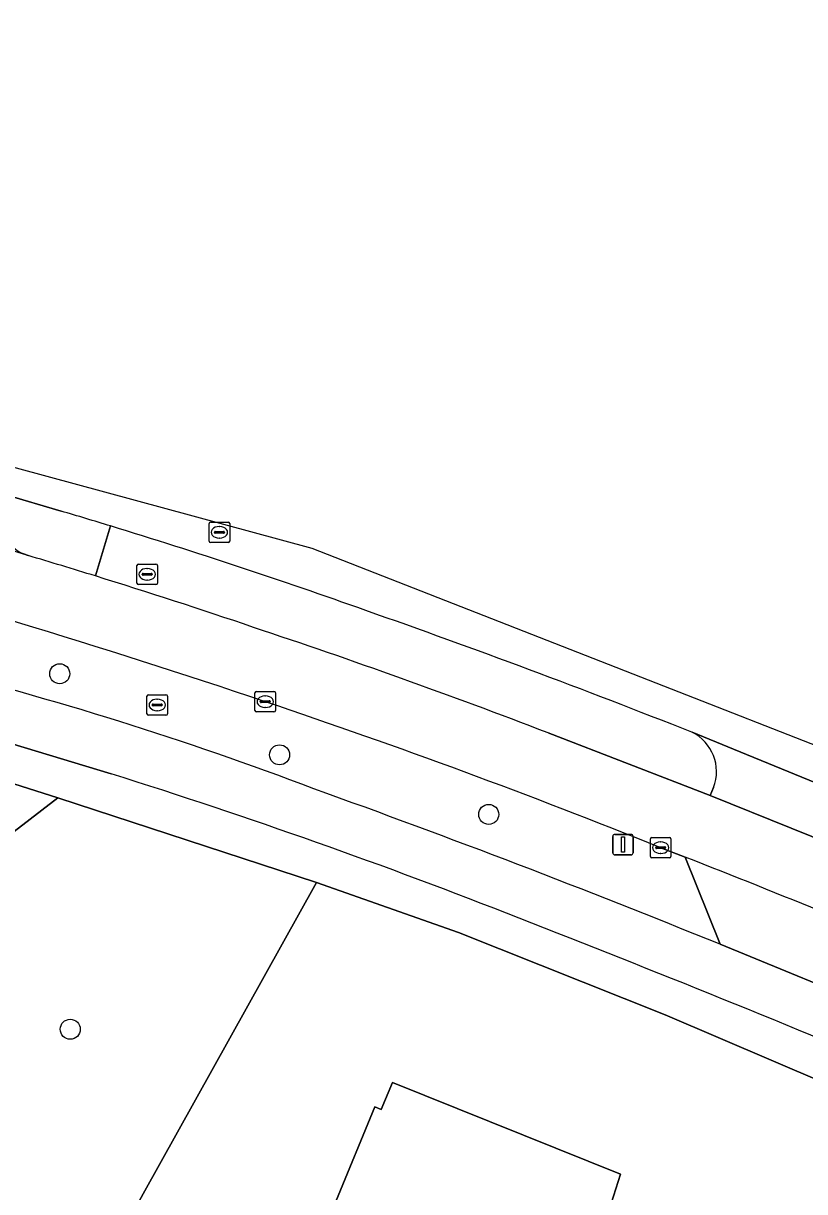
# Model space of a CAD drawing. Extents: x 162417 to 163722, y 384268 to 385417.
# Drawn here: x 163152.9 to 163191, y 385355.4 to 385412.3 of the extents above; entities that cross this region are included whole.
import ezdxf

# ---------------------------------------------------------------- set-up
doc = ezdxf.new("R2010")
doc.units = 0
for name, color, linetype in [('IMGEO_Berm_groen', 7, 'Continuous'), ('IMGEO_Boom', 7, 'Continuous'), ('IMGEO_Erf', 7, 'Continuous'), ('IMGEO_Fietspad_open', 7, 'Continuous'), ('IMGEO_Groenvoorziening', 7, 'Continuous'), ('IMGEO_Kolk', 7, 'Continuous'), ('IMGEO_Lichtmast', 7, 'Continuous'), ('IMGEO_Loofbos', 7, 'Continuous'), ('IMGEO_Pand', 7, 'Continuous'), ('IMGEO_Rijbaan_lokaal_gesloten', 7, 'Continuous'), ('IMGEO_Rijbaan_lokaal_open', 7, 'Continuous'), ('IMGEO_Rioolput', 7, 'Continuous'), ('IMGEO_Voetpad_open', 7, 'Continuous')]:
    doc.layers.add(name, color=color, linetype=linetype)

msp = doc.modelspace()

# ---------------------------------------------------------------- linework, layer by layer
at = {"layer": 'IMGEO_Berm_groen'}
for points in [[(163154.765, 385388.563), (163152.019, 385389.37), (163151.863, 385388.93)], [(163157.174, 385387.837), (163156.433, 385385.401)], [(163156.433, 385385.401), (163157.174, 385387.837)], [(163152.925, 385386.471), (163153.154, 385386.394)], [(163178.504, 385377.747), (163186.408, 385374.689), (163186.568, 385375.088)], [(163186.883, 385367.437), (163185.179, 385371.688), (163183.992, 385372.148)]]:
    msp.add_lwpolyline(points, dxfattribs=at)
for centre, radius, start, end in [((163153.799, 385388.307), 2.034, 162.1709, 244.5465), ((163080.281, 385137.051), 262.309, 72.95399, 73.50356), ((163072.77, 385112.151), 288.317, 70.37379, 72.97758), ((163023.676, 384959.563), 442.769, 71.42486, 74.7096), ((163065.107, 385089.743), 309.442, 72.8346, 73.46897), ((163071.448, 385111.152), 287.115, 71.16592, 72.78271), ((163023.452, 384968.14), 440.531, 68.41476, 70.62323), ((163059.27, 385067.551), 332.322, 68.97415, 71.60556), ((163108.056, 385220.038), 165.844, 69.14839, 76.098), ((163051.43, 385042.916), 354.917, 68.06831, 71.38556), ((163184.566, 385375.856), 2.144, 339.0205, 63.6758), ((162994.09, 384893.789), 511.382, 67.85174, 70.22693)]:
    msp.add_arc(centre, radius, start, end, dxfattribs=at)
at = {"layer": 'IMGEO_Boom'}
for centre in [(163154.696, 385380.631), (163165.415, 385376.677), (163175.607, 385373.772), (163155.21, 385363.295)]:
    msp.add_circle(centre, 0.489, dxfattribs=at)
at = {"layer": 'IMGEO_Erf'}
for points in [[(163167.217, 385370.454), (163158.761, 385355.27), (163149.786, 385338.705), (163171.395, 385325.065), (163173.081, 385324.811), (163187.896, 385322.052), (163189.889, 385321.464), (163182.62, 385284.847)], [(163184.131, 385283.914), (163230.586, 385266.263), (163272.829, 385250), (163277.559, 385248.179), (163278.574, 385250), (163307.686, 385302.216), (163291.557, 385311.67), (163280.277, 385318.062), (163247.492, 385335.181), (163246.263, 385335.823), (163212.847, 385351.737), (163184.213, 385364.005), (163174.141, 385368.012), (163167.217, 385370.454)]]:
    msp.add_lwpolyline(points, dxfattribs=at)
msp.add_lwpolyline([(163167.471, 385353.23), (163168.153, 385354.887), (163170.057, 385359.51), (163170.373, 385359.382), (163170.912, 385360.695), (163182.039, 385356.229), (163181.574, 385354.804), (163185.213, 385353.329), (163186.124, 385352.974), (163185.971, 385352.577), (163185.579, 385351.649), (163193.62, 385348.376), (163191.735, 385343.746), (163186.943, 385331.975), (163183.23, 385333.443), (163184.101, 385335.571), (163179.047, 385337.638), (163182.171, 385345.272), (163173.003, 385349.023), (163172.474, 385347.726), (163166.567, 385350.108), (163167.794, 385353.097)], close=True, dxfattribs=at)
at = {"layer": 'IMGEO_Fietspad_open'}
for points in [[(163108.841, 385387.479), (163118.503, 385385.79), (163123.444, 385384.789), (163131.174, 385383.034), (163140.157, 385380.688), (163149.935, 385377.939), (163157.209, 385375.75)], [(163263.832, 385331.566), (163254.163, 385336.585), (163246.506, 385340.384), (163235.71, 385345.602), (163215.442, 385355.146), (163208.507, 385358.271), (163205.299, 385359.689), (163195.036, 385364.103), (163186.883, 385367.437)]]:
    msp.add_lwpolyline(points, dxfattribs=at)
for centre, radius, start, end in [((163108.056, 385220.038), 165.844, 69.14839, 76.098), ((163066.41, 385087.653), 302.067, 68.5061, 72.50682), ((162994.09, 384893.789), 511.382, 67.85174, 70.22693), ((162890.947, 384635.126), 787.417, 67.139188, 68.691374)]:
    msp.add_arc(centre, radius, start, end, dxfattribs=at)
at = {"layer": 'IMGEO_Groenvoorziening'}
msp.add_lwpolyline([(163154.611, 385374.573), (163144.835, 385377.681), (163137.48, 385379.776), (163125.091, 385382.578), (163122.072, 385379.612), (163122.873, 385374.271), (163124.235, 385367.782), (163125.6, 385363.743), (163127.716, 385359.117), (163129.933, 385355.56), (163130.25, 385355.811)], close=True, dxfattribs=at)
at = {"layer": 'IMGEO_Kolk'}
for p, q in [((163164.214, 385378.842), (163164.214, 385379.694)), ((163164.289, 385379.768), (163165.141, 385379.768)), ((163164.702, 385379.548), (163164.727, 385379.548)), ((163165.215, 385379.694), (163165.215, 385378.842)), ((163164.473, 385379.262), (163164.473, 385379.274)), ((163164.911, 385379.225), (163164.513, 385379.225)), ((163164.516, 385379.311), (163164.914, 385379.311)), ((163164.725, 385378.988), (163164.7, 385378.988)), ((163164.957, 385379.274), (163164.957, 385379.262)), ((163165.141, 385378.768), (163164.289, 385378.768)), ((163183.562, 385372.648), (163184.414, 385372.648)), ((163183.487, 385371.722), (163183.487, 385372.574)), ((163183.746, 385372.142), (163183.746, 385372.154)), ((163184.184, 385372.105), (163183.786, 385372.105)), ((163183.789, 385372.191), (163184.187, 385372.191)), ((163183.975, 385372.428), (163184, 385372.428)), ((163184.23, 385372.154), (163184.23, 385372.142)), ((163184.488, 385372.574), (163184.488, 385371.722)), ((163184.414, 385371.648), (163183.562, 385371.648)), ((163183.998, 385371.868), (163183.973, 385371.868))]:
    msp.add_line(p, q, dxfattribs=at)
for points in [[(163164.214, 385378.842), (163164.214, 385379.694)], [(163164.289, 385379.768), (163165.141, 385379.768)], [(163165.215, 385379.694), (163165.215, 385378.842)], [(163165.141, 385378.768), (163164.289, 385378.768)], [(163183.562, 385372.648), (163184.414, 385372.648)], [(163183.487, 385371.722), (163183.487, 385372.574)], [(163184.488, 385372.574), (163184.488, 385371.722)], [(163184.414, 385371.648), (163183.562, 385371.648)]]:
    msp.add_lwpolyline(points, dxfattribs=at)
for centre, radius, start, end in [((163164.291, 385379.692), 0.0765, 91.552, 178.448), ((163164.291, 385379.692), 0.0765, 91.552, 178.448), ((163165.139, 385379.692), 0.0765, 1.552, 88.448), ((163165.139, 385379.692), 0.0765, 1.552, 88.448), ((163164.513, 385379.271), 0.0403, 85.8775, 175.7526), ((163164.51, 385379.261), 0.0366, 178.938, 274.7102), ((163164.914, 385379.268), 0.043, 264.8664, 352.4533), ((163164.918, 385379.273), 0.0386, 1.7309, 96.639), ((163164.291, 385378.844), 0.0765, 181.552, 268.448), ((163164.291, 385378.844), 0.0765, 181.552, 268.448), ((163165.139, 385378.844), 0.0765, 271.552, 358.448), ((163165.139, 385378.844), 0.0765, 271.552, 358.448), ((163183.564, 385372.572), 0.0765, 91.552, 178.448), ((163183.564, 385372.572), 0.0765, 91.552, 178.448), ((163184.412, 385372.572), 0.0765, 1.552, 88.448), ((163184.412, 385372.572), 0.0765, 1.552, 88.448), ((163183.786, 385372.151), 0.0403, 85.8775, 175.7526), ((163183.783, 385372.141), 0.0366, 178.938, 274.7102), ((163184.187, 385372.148), 0.043, 264.8664, 352.4533), ((163184.191, 385372.153), 0.0386, 1.7309, 96.639), ((163183.564, 385371.724), 0.0765, 181.552, 268.448), ((163183.564, 385371.724), 0.0765, 181.552, 268.448), ((163184.412, 385371.724), 0.0765, 271.552, 358.448), ((163184.412, 385371.724), 0.0765, 271.552, 358.448)]:
    msp.add_arc(centre, radius, start, end, dxfattribs=at)
for centre, major_axis, ratio, start_param, end_param in [((163164.701, 385379.268), (-0.387, 0.002), 0.722429, 4.712389, 7.853982), ((163164.726, 385379.268), (-0.39, 0.002), 0.717154, 1.570796, 4.712389), ((163183.974, 385372.148), (-0.387, 0.002), 0.722429, 4.712389, 7.853982), ((163183.999, 385372.148), (-0.39, 0.002), 0.717154, 1.570796, 4.712389)]:
    msp.add_ellipse(centre, major_axis=major_axis, ratio=ratio, start_param=start_param, end_param=end_param, dxfattribs=at)
at = {"layer": 'IMGEO_Lichtmast'}
for p, q in [((163181.655, 385371.899), (163181.655, 385372.699)), ((163181.655, 385372.699), (163181.655, 385371.899)), ((163181.755, 385372.799), (163182.545, 385372.799)), ((163182.545, 385372.799), (163181.755, 385372.799)), ((163182.645, 385372.699), (163182.645, 385371.899)), ((163182.645, 385371.899), (163182.645, 385372.699)), ((163182.545, 385371.799), (163181.755, 385371.799)), ((163181.755, 385371.799), (163182.545, 385371.799))]:
    msp.add_line(p, q, dxfattribs=at)
msp.add_lwpolyline([(163182.075, 385372.674), (163182.225, 385372.674), (163182.225, 385371.924), (163182.075, 385371.924), (163182.075, 385372.674)], dxfattribs=at)
for centre, start, end in [((163181.755, 385372.699), 90, 180), ((163181.755, 385372.699), 90, 180), ((163182.545, 385372.699), 0, 90), ((163182.545, 385372.699), 360, 90), ((163181.755, 385371.899), 180, 270), ((163181.755, 385371.899), 180, 270), ((163182.545, 385371.899), 270, 0), ((163182.545, 385371.899), 270, 0)]:
    msp.add_arc(centre, 0.1, start, end, dxfattribs=at)
at = {"layer": 'IMGEO_Loofbos'}
for points in [[(163167.217, 385370.454), (163154.611, 385374.573), (163130.25, 385355.811), (163129.933, 385355.56), (163137.884, 385345.521)], [(163156.23, 385330.911), (163172.237, 385320.408), (163173.081, 385324.811), (163171.395, 385325.065), (163149.786, 385338.705), (163158.761, 385355.27), (163167.217, 385370.454)]]:
    msp.add_lwpolyline(points, dxfattribs=at)
at = {"layer": 'IMGEO_Pand'}
msp.add_lwpolyline([(163167.471, 385353.23), (163167.794, 385353.097), (163166.567, 385350.108), (163172.474, 385347.726), (163173.003, 385349.023), (163182.171, 385345.272), (163179.047, 385337.638), (163184.101, 385335.571), (163183.23, 385333.443), (163186.943, 385331.975), (163191.735, 385343.746), (163193.62, 385348.376), (163185.579, 385351.649), (163185.971, 385352.577), (163186.124, 385352.974), (163185.213, 385353.329), (163181.574, 385354.804), (163182.039, 385356.229), (163170.912, 385360.695), (163170.373, 385359.382), (163170.057, 385359.51), (163168.153, 385354.887)], close=True, dxfattribs=at)
at = {"layer": 'IMGEO_Rijbaan_lokaal_gesloten'}
for points in [[(163310.131, 385318.231), (163292.671, 385328.838), (163266.908, 385342.671), (163197.766, 385374.695), (163178.834, 385382.11), (163166.998, 385386.746), (163118.125, 385400.011), (163092.741, 385403.99), (163065.084, 385406.643), (163006.365, 385411.869), (162996.163, 385412.347), (162996.066, 385411.17), (163000.376, 385410.814), (163003.736, 385410.526), (163011.975, 385409.863), (163051.344, 385406.629)], [(163152.019, 385389.37), (163154.765, 385388.563)], [(163153.154, 385386.394), (163152.925, 385386.471)], [(163221.162, 385359.799), (163207.771, 385365.801), (163200.473, 385368.934), (163194.304, 385371.515), (163186.408, 385374.689), (163178.504, 385377.747)], [(163185.517, 385377.777), (163187.543, 385376.956), (163203.208, 385370.531), (163206.991, 385368.883), (163216.113, 385364.82), (163224.011, 385361.283), (163230.409, 385358.335)], [(163183.992, 385372.148), (163185.179, 385371.688)]]:
    msp.add_lwpolyline(points, dxfattribs=at)
for centre, radius, start, end in [((163067.016, 385111.171), 288.392, 72.66914, 78.78213), ((163080.281, 385137.051), 262.309, 72.95399, 73.50356), ((163072.77, 385112.151), 288.317, 70.37379, 72.97758), ((163023.676, 384959.563), 442.769, 71.42486, 74.7096), ((163065.107, 385089.743), 309.442, 72.8346, 73.46897), ((163071.448, 385111.152), 287.115, 71.16592, 72.78271), ((163023.452, 384968.14), 440.531, 68.41476, 70.62323), ((163059.27, 385067.551), 332.322, 68.97415, 71.60556), ((163051.43, 385042.916), 354.917, 68.06831, 71.38556), ((163038.594, 384995.288), 403.935, 66.58291, 68.72213)]:
    msp.add_arc(centre, radius, start, end, dxfattribs=at)
at = {"layer": 'IMGEO_Rijbaan_lokaal_open'}
for points in [[(163187.543, 385376.956), (163185.517, 385377.777)], [(163203.208, 385370.531), (163187.543, 385376.956)], [(163186.568, 385375.088), (163186.408, 385374.689), (163194.304, 385371.515), (163200.473, 385368.934), (163200.668, 385369.319)], [(163185.179, 385371.688), (163186.883, 385367.437), (163195.036, 385364.103), (163199.127, 385365.954)]]:
    msp.add_lwpolyline(points, dxfattribs=at)
for centre, radius, start, end in [((163067.016, 385111.171), 288.392, 72.66914, 78.78213), ((163153.799, 385388.307), 2.034, 162.1709, 244.5465), ((163184.566, 385375.856), 2.144, 339.0205, 63.6758), ((163038.594, 384995.288), 403.935, 66.58291, 68.72213)]:
    msp.add_arc(centre, radius, start, end, dxfattribs=at)
at = {"layer": 'IMGEO_Rioolput'}
for p, q in [((163162.055, 385388.028), (163162.907, 385388.028)), ((163161.98, 385387.102), (163161.98, 385387.954)), ((163162.239, 385387.522), (163162.239, 385387.534)), ((163162.677, 385387.485), (163162.279, 385387.485)), ((163162.282, 385387.571), (163162.68, 385387.571)), ((163162.468, 385387.808), (163162.493, 385387.808)), ((163162.723, 385387.534), (163162.723, 385387.522)), ((163162.981, 385387.954), (163162.981, 385387.102)), ((163162.907, 385387.028), (163162.055, 385387.028)), ((163162.491, 385387.248), (163162.466, 385387.248)), ((163158.461, 385385.055), (163158.461, 385385.907)), ((163158.536, 385385.981), (163159.388, 385385.981)), ((163158.949, 385385.761), (163158.974, 385385.761)), ((163159.462, 385385.907), (163159.462, 385385.055)), ((163158.72, 385385.475), (163158.72, 385385.487)), ((163159.158, 385385.438), (163158.76, 385385.438)), ((163158.763, 385385.524), (163159.161, 385385.524)), ((163158.972, 385385.201), (163158.947, 385385.201)), ((163159.204, 385385.487), (163159.204, 385385.475)), ((163159.388, 385384.981), (163158.536, 385384.981)), ((163158.95, 385378.683), (163158.95, 385379.535)), ((163159.025, 385379.609), (163159.877, 385379.609)), ((163159.951, 385379.535), (163159.951, 385378.683)), ((163159.209, 385379.103), (163159.209, 385379.115)), ((163159.647, 385379.066), (163159.249, 385379.066)), ((163159.252, 385379.152), (163159.65, 385379.152)), ((163159.438, 385379.389), (163159.463, 385379.389)), ((163159.693, 385379.115), (163159.693, 385379.103)), ((163159.877, 385378.609), (163159.025, 385378.609)), ((163159.461, 385378.829), (163159.436, 385378.829))]:
    msp.add_line(p, q, dxfattribs=at)
for points in [[(163162.055, 385388.028), (163162.907, 385388.028)], [(163161.98, 385387.102), (163161.98, 385387.954)], [(163162.981, 385387.954), (163162.981, 385387.102)], [(163162.907, 385387.028), (163162.055, 385387.028)], [(163158.461, 385385.055), (163158.461, 385385.907)], [(163158.536, 385385.981), (163159.388, 385385.981)], [(163159.462, 385385.907), (163159.462, 385385.055)], [(163159.388, 385384.981), (163158.536, 385384.981)], [(163158.95, 385378.683), (163158.95, 385379.535)], [(163159.025, 385379.609), (163159.877, 385379.609)], [(163159.951, 385379.535), (163159.951, 385378.683)], [(163159.877, 385378.609), (163159.025, 385378.609)]]:
    msp.add_lwpolyline(points, dxfattribs=at)
for centre, radius, start, end in [((163162.057, 385387.952), 0.0765, 91.552, 178.448), ((163162.057, 385387.952), 0.0765, 91.552, 178.448), ((163162.905, 385387.952), 0.0765, 1.552, 88.448), ((163162.905, 385387.952), 0.0765, 1.552, 88.448), ((163162.279, 385387.531), 0.0403, 85.8775, 175.7526), ((163162.276, 385387.521), 0.0366, 178.938, 274.7102), ((163162.68, 385387.528), 0.043, 264.8664, 352.4533), ((163162.684, 385387.533), 0.0386, 1.7309, 96.639), ((163162.057, 385387.104), 0.0765, 181.552, 268.448), ((163162.057, 385387.104), 0.0765, 181.552, 268.448), ((163162.905, 385387.104), 0.0765, 271.552, 358.448), ((163162.905, 385387.104), 0.0765, 271.552, 358.448), ((163158.538, 385385.905), 0.0765, 91.552, 178.448), ((163158.538, 385385.905), 0.0765, 91.552, 178.448), ((163159.386, 385385.905), 0.0765, 1.552, 88.448), ((163159.386, 385385.905), 0.0765, 1.552, 88.448), ((163158.76, 385385.484), 0.0403, 85.8775, 175.7526), ((163158.757, 385385.474), 0.0366, 178.938, 274.7102), ((163159.161, 385385.481), 0.043, 264.8664, 352.4533), ((163159.165, 385385.486), 0.0386, 1.7309, 96.639), ((163158.538, 385385.057), 0.0765, 181.552, 268.448), ((163158.538, 385385.057), 0.0765, 181.552, 268.448), ((163159.386, 385385.057), 0.0765, 271.552, 358.448), ((163159.386, 385385.057), 0.0765, 271.552, 358.448), ((163159.027, 385379.533), 0.0765, 91.552, 178.448), ((163159.027, 385379.533), 0.0765, 91.552, 178.448), ((163159.875, 385379.533), 0.0765, 1.552, 88.448), ((163159.875, 385379.533), 0.0765, 1.552, 88.448), ((163159.249, 385379.112), 0.0403, 85.8775, 175.7526), ((163159.246, 385379.102), 0.0366, 178.938, 274.7102), ((163159.65, 385379.109), 0.043, 264.8664, 352.4533), ((163159.654, 385379.114), 0.0386, 1.7309, 96.639), ((163159.027, 385378.685), 0.0765, 181.552, 268.448), ((163159.027, 385378.685), 0.0765, 181.552, 268.448), ((163159.875, 385378.685), 0.0765, 271.552, 358.448), ((163159.875, 385378.685), 0.0765, 271.552, 358.448)]:
    msp.add_arc(centre, radius, start, end, dxfattribs=at)
for centre, major_axis, ratio, start_param, end_param in [((163162.467, 385387.528), (-0.387, 0.002), 0.722429, 4.712389, 7.853982), ((163162.492, 385387.528), (-0.39, 0.002), 0.717154, 1.570796, 4.712389), ((163158.948, 385385.481), (-0.387, 0.002), 0.722429, 4.712389, 7.853982), ((163158.973, 385385.481), (-0.39, 0.002), 0.717154, 1.570796, 4.712389), ((163159.437, 385379.109), (-0.387, 0.002), 0.722429, 4.712389, 7.853982), ((163159.462, 385379.109), (-0.39, 0.002), 0.717154, 1.570796, 4.712389)]:
    msp.add_ellipse(centre, major_axis=major_axis, ratio=ratio, start_param=start_param, end_param=end_param, dxfattribs=at)
at = {"layer": 'IMGEO_Voetpad_open'}
for points in [[(163157.209, 385375.75), (163149.935, 385377.939), (163140.157, 385380.688), (163131.174, 385383.034), (163123.444, 385384.789), (163118.503, 385385.79), (163108.841, 385387.479)], [(163112.577, 385385.054), (163121.666, 385383.322), (163124.439, 385382.725), (163125.091, 385382.578), (163137.48, 385379.776), (163144.835, 385377.681), (163154.611, 385374.573), (163167.217, 385370.454), (163174.141, 385368.012), (163184.213, 385364.005), (163212.847, 385351.737), (163246.263, 385335.823), (163247.492, 385335.181), (163280.277, 385318.062), (163291.557, 385311.67), (163307.686, 385302.216), (163309.797, 385300.886), (163313.505, 385298.773), (163313.683, 385299.154)]]:
    msp.add_lwpolyline(points, dxfattribs=at)
for centre, radius, start, end in [((163066.41, 385087.653), 302.067, 68.5061, 72.50682), ((162890.947, 384635.126), 787.417, 67.139188, 68.691374)]:
    msp.add_arc(centre, radius, start, end, dxfattribs=at)

doc.saveas('drawing.dxf')
